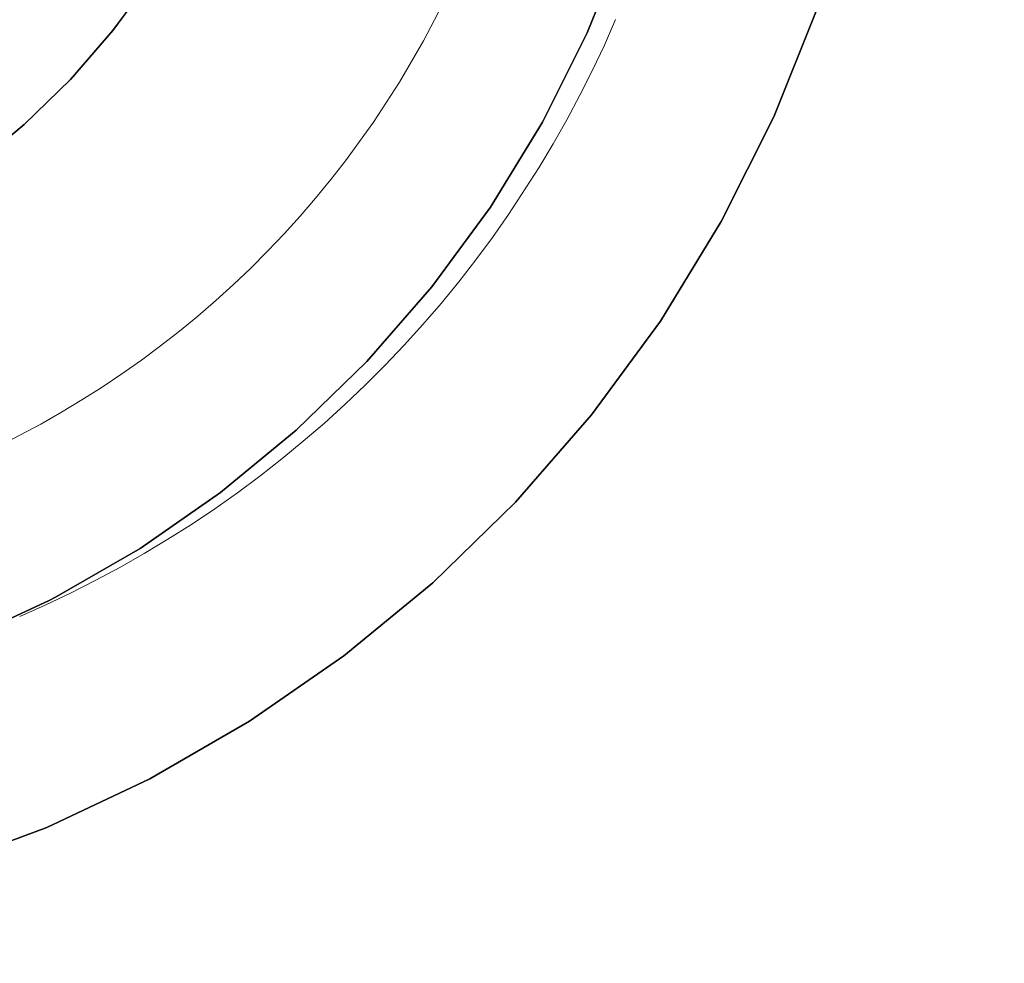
# Model space of a CAD drawing. Header units: inches. Extents: x -412 to -304, y -62 to 18.
# Tile 599 of 656: x -359.093 to -358.715, y -6.335 to -5.972. Entities that reach past the tile are written whole.
import ezdxf

# ---------------------------------------------------------------- set-up
doc = ezdxf.new("R2010")
doc.units = ezdxf.units.IN
doc.header["$LTSCALE"] = 32
doc.header["$MEASUREMENT"] = 0
for name, color, linetype, lineweight in [('Black', 7, 'Continuous', 18), ('DashLine', 7, 'Continuous', 13), ('Drawing', 7, 'Continuous', 18), ('Metal_MP', 7, 'Continuous', 5), ('None', 7, 'Continuous', 18), ('Plastic-MPWireManager', 7, 'Continuous', 25), ('SolidLine', 7, 'Continuous', 15), ('TIMotion-Frame', 7, 'Continuous', 18), ('Wood_1-H', 7, 'Continuous', 13)]:
    doc.layers.add(name, color=color, linetype=linetype, lineweight=lineweight)

# ---------------------------------------------------------------- blocks, each defined once
blk = doc.blocks.new('Group-20')
at = {"layer": 'Black'}
for points in [[(-34.54794, 16.53613, 28.9791), (34.54794, 16.53613, 28.9791), (34.54794, -16.53613, 28.9791), (-34.54794, -16.53613, 28.9791)], [(-34.54794, 16.53613, 27.70079), (34.54794, 16.53613, 27.70079), (34.54794, -16.53613, 27.70079), (-34.54794, -16.53613, 27.70079)]]:
    blk.add_3dface(points, dxfattribs=at)
at = {"layer": 'Wood_1-H'}
for points in [[(-35.96494, 17.95313, 28.99879), (35.96494, 17.95313, 28.99879), (35.96494, -17.95313, 28.99879), (-35.96494, -17.95313, 28.99879)], [(-35.96494, 17.95313, 28.9791), (35.96494, 17.95313, 28.9791), (35.96494, -17.95313, 28.9791), (-35.96494, -17.95313, 28.9791)]]:
    blk.add_3dface(points, dxfattribs=at)
blk = doc.blocks.new('MPHtAdjLegCoverPower (3D)')
at = {"layer": 'Metal_MP'}
for points, invisible_edges in [([(-0.86098, -2.02432, 23.83612), (-0.85686, -2.01611, 23.83612), (-0.81009, -2.06274, 23.83612), (-0.86098, -2.02432, 23.83612)], 14), ([(-0.86098, -2.02432, 2.26132), (-0.85686, -2.01611, 2.26132), (-0.81009, -2.06274, 2.26132), (-0.86098, -2.02432, 2.26132)], 14), ([(-0.85686, -2.01611, 23.83612), (-0.79131, -2.02419, 23.83612), (-0.81009, -2.06274, 23.83612), (-0.85686, -2.01611, 23.83612)], 15), ([(-0.85686, -2.01611, 2.26132), (-0.79131, -2.02419, 2.26132), (-0.81009, -2.06274, 2.26132), (-0.85686, -2.01611, 2.26132)], 15), ([(-0.8653, -2.03242, 23.83612), (-0.86098, -2.02432, 23.83612), (-0.81009, -2.06274, 23.83612), (-0.8653, -2.03242, 23.83612)], 14), ([(-0.8653, -2.03242, 2.26132), (-0.86098, -2.02432, 2.26132), (-0.81009, -2.06274, 2.26132), (-0.8653, -2.03242, 2.26132)], 14), ([(-0.79131, -2.02419, 23.83612), (-0.80022, -2.0437, 23.83612), (-0.81009, -2.06274, 23.83612), (-0.79131, -2.02419, 23.83612)], 15), ([(-0.79131, -2.02419, 2.26132), (-0.80022, -2.0437, 2.26132), (-0.81009, -2.06274, 2.26132), (-0.79131, -2.02419, 2.26132)], 15), ([(-0.79131, -2.02419, 23.83612), (-0.79565, -2.034, 23.83612), (-0.80022, -2.0437, 23.83612), (-0.79131, -2.02419, 23.83612)], 12), ([(-0.79131, -2.02419, 2.26132), (-0.79565, -2.034, 2.26132), (-0.80022, -2.0437, 2.26132), (-0.79131, -2.02419, 2.26132)], 12), ([(-0.86981, -2.04041, 23.83612), (-0.8653, -2.03242, 23.83612), (-0.81009, -2.06274, 23.83612), (-0.86981, -2.04041, 23.83612)], 14), ([(-0.86981, -2.04041, 2.26132), (-0.8653, -2.03242, 2.26132), (-0.81009, -2.06274, 2.26132), (-0.86981, -2.04041, 2.26132)], 14), ([(-0.87453, -2.04828, 23.83612), (-0.86981, -2.04041, 23.83612), (-0.81009, -2.06274, 23.83612), (-0.87453, -2.04828, 23.83612)], 14), ([(-0.87453, -2.04828, 2.26132), (-0.86981, -2.04041, 2.26132), (-0.81009, -2.06274, 2.26132), (-0.87453, -2.04828, 2.26132)], 14), ([(-0.80022, -2.0437, 23.83612), (-0.80504, -2.05328, 23.83612), (-0.81009, -2.06274, 23.83612), (-0.80022, -2.0437, 23.83612)], 12), ([(-0.80022, -2.0437, 2.26132), (-0.80504, -2.05328, 2.26132), (-0.81009, -2.06274, 2.26132), (-0.80022, -2.0437, 2.26132)], 12), ([(-0.88453, -2.06368, 23.83612), (-0.87453, -2.04828, 23.83612), (-0.83872, -2.10805, 23.83612), (-0.88453, -2.06368, 23.83612)], 14), ([(-0.88453, -2.06368, 2.26132), (-0.87453, -2.04828, 2.26132), (-0.83872, -2.10805, 2.26132), (-0.88453, -2.06368, 2.26132)], 14), ([(-0.87453, -2.04828, 23.83612), (-0.81009, -2.06274, 23.83612), (-0.83872, -2.10805, 23.83612), (-0.87453, -2.04828, 23.83612)], 15), ([(-0.87453, -2.04828, 2.26132), (-0.81009, -2.06274, 2.26132), (-0.83872, -2.10805, 2.26132), (-0.87453, -2.04828, 2.26132)], 15), ([(-0.88981, -2.07119, 23.83612), (-0.88453, -2.06368, 23.83612), (-0.83872, -2.10805, 23.83612), (-0.88981, -2.07119, 23.83612)], 14), ([(-0.88981, -2.07119, 2.26132), (-0.88453, -2.06368, 2.26132), (-0.83872, -2.10805, 2.26132), (-0.88981, -2.07119, 2.26132)], 14), ([(-0.81009, -2.06274, 23.83612), (-0.82087, -2.08128, 23.83612), (-0.83872, -2.10805, 23.83612), (-0.81009, -2.06274, 23.83612)], 15), ([(-0.81009, -2.06274, 2.26132), (-0.82087, -2.08128, 2.26132), (-0.83872, -2.10805, 2.26132), (-0.81009, -2.06274, 2.26132)], 15), ([(-0.81009, -2.06274, 23.83612), (-0.81537, -2.07208, 23.83612), (-0.82087, -2.08128, 23.83612), (-0.81009, -2.06274, 23.83612)], 12), ([(-0.81009, -2.06274, 2.26132), (-0.81537, -2.07208, 2.26132), (-0.82087, -2.08128, 2.26132), (-0.81009, -2.06274, 2.26132)], 12), ([(-0.89527, -2.07857, 23.83612), (-0.88981, -2.07119, 23.83612), (-0.83872, -2.10805, 23.83612), (-0.89527, -2.07857, 23.83612)], 14), ([(-0.89527, -2.07857, 2.26132), (-0.88981, -2.07119, 2.26132), (-0.83872, -2.10805, 2.26132), (-0.89527, -2.07857, 2.26132)], 14), ([(-0.90091, -2.08581, 23.83612), (-0.89527, -2.07857, 23.83612), (-0.83872, -2.10805, 23.83612), (-0.90091, -2.08581, 23.83612)], 14), ([(-0.90091, -2.08581, 2.26132), (-0.89527, -2.07857, 2.26132), (-0.83872, -2.10805, 2.26132), (-0.90091, -2.08581, 2.26132)], 14), ([(-0.82087, -2.08128, 23.83612), (-0.83255, -2.09927, 23.83612), (-0.83872, -2.10805, 23.83612), (-0.82087, -2.08128, 23.83612)], 12), ([(-0.82087, -2.08128, 2.26132), (-0.83255, -2.09927, 2.26132), (-0.83872, -2.10805, 2.26132), (-0.82087, -2.08128, 2.26132)], 12), ([(-0.90673, -2.09291, 23.83612), (-0.90091, -2.08581, 23.83612), (-0.87269, -2.14951, 23.83612), (-0.90673, -2.09291, 23.83612)], 14), ([(-0.90673, -2.09291, 2.26132), (-0.90091, -2.08581, 2.26132), (-0.87269, -2.14951, 2.26132), (-0.90673, -2.09291, 2.26132)], 14), ([(-0.90091, -2.08581, 23.83612), (-0.83872, -2.10805, 23.83612), (-0.87269, -2.14951, 23.83612), (-0.90091, -2.08581, 23.83612)], 15), ([(-0.90091, -2.08581, 2.26132), (-0.83872, -2.10805, 2.26132), (-0.87269, -2.14951, 2.26132), (-0.90091, -2.08581, 2.26132)], 15), ([(-0.91272, -2.09986, 23.83612), (-0.90673, -2.09291, 23.83612), (-0.87269, -2.14951, 23.83612), (-0.91272, -2.09986, 23.83612)], 14), ([(-0.91272, -2.09986, 2.26132), (-0.90673, -2.09291, 2.26132), (-0.87269, -2.14951, 2.26132), (-0.91272, -2.09986, 2.26132)], 14), ([(-0.91888, -2.10667, 23.83612), (-0.91272, -2.09986, 23.83612), (-0.87269, -2.14951, 23.83612), (-0.91888, -2.10667, 23.83612)], 14), ([(-0.91888, -2.10667, 2.26132), (-0.91272, -2.09986, 2.26132), (-0.87269, -2.14951, 2.26132), (-0.91888, -2.10667, 2.26132)], 14), ([(-0.9252, -2.11332, 23.83612), (-0.91888, -2.10667, 23.83612), (-0.87269, -2.14951, 23.83612), (-0.9252, -2.11332, 23.83612)], 14), ([(-0.9252, -2.11332, 2.26132), (-0.91888, -2.10667, 2.26132), (-0.87269, -2.14951, 2.26132), (-0.9252, -2.11332, 2.26132)], 14), ([(-0.83872, -2.10805, 23.83612), (-0.85849, -2.13343, 23.83612), (-0.87269, -2.14951, 23.83612), (-0.83872, -2.10805, 23.83612)], 15), ([(-0.83872, -2.10805, 2.26132), (-0.85849, -2.13343, 2.26132), (-0.87269, -2.14951, 2.26132), (-0.83872, -2.10805, 2.26132)], 15), ([(-0.83872, -2.10805, 23.83612), (-0.8517, -2.12513, 23.83612), (-0.85849, -2.13343, 23.83612), (-0.83872, -2.10805, 23.83612)], 13), ([(-0.83872, -2.10805, 2.26132), (-0.8517, -2.12513, 2.26132), (-0.85849, -2.13343, 2.26132), (-0.83872, -2.10805, 2.26132)], 13), ([(-0.83872, -2.10805, 23.83612), (-0.8451, -2.11667, 23.83612), (-0.8517, -2.12513, 23.83612), (-0.83872, -2.10805, 23.83612)], 12), ([(-0.83872, -2.10805, 2.26132), (-0.8451, -2.11667, 2.26132), (-0.8517, -2.12513, 2.26132), (-0.83872, -2.10805, 2.26132)], 12), ([(-0.93169, -2.11982, 23.83612), (-0.9252, -2.11332, 23.83612), (-0.87269, -2.14951, 23.83612), (-0.93169, -2.11982, 23.83612)], 14), ([(-0.93169, -2.11982, 2.26132), (-0.9252, -2.11332, 2.26132), (-0.87269, -2.14951, 2.26132), (-0.93169, -2.11982, 2.26132)], 14), ([(-0.93833, -2.12616, 23.83612), (-0.93169, -2.11982, 23.83612), (-0.91148, -2.18649, 23.83612), (-0.93833, -2.12616, 23.83612)], 14), ([(-0.93833, -2.12616, 2.26132), (-0.93169, -2.11982, 2.26132), (-0.91148, -2.18649, 2.26132), (-0.93833, -2.12616, 2.26132)], 14), ([(-0.93169, -2.11982, 23.83612), (-0.87269, -2.14951, 23.83612), (-0.91148, -2.18649, 23.83612), (-0.93169, -2.11982, 23.83612)], 15), ([(-0.93169, -2.11982, 2.26132), (-0.87269, -2.14951, 2.26132), (-0.91148, -2.18649, 2.26132), (-0.93169, -2.11982, 2.26132)], 15), ([(-0.94513, -2.13233, 23.83612), (-0.93833, -2.12616, 23.83612), (-0.91148, -2.18649, 23.83612), (-0.94513, -2.13233, 23.83612)], 14), ([(-0.94513, -2.13233, 2.26132), (-0.93833, -2.12616, 2.26132), (-0.91148, -2.18649, 2.26132), (-0.94513, -2.13233, 2.26132)], 14), ([(-0.95207, -2.13833, 23.83612), (-0.94513, -2.13233, 23.83612), (-0.91148, -2.18649, 23.83612), (-0.95207, -2.13833, 23.83612)], 14), ([(-0.95207, -2.13833, 2.26132), (-0.94513, -2.13233, 2.26132), (-0.91148, -2.18649, 2.26132), (-0.95207, -2.13833, 2.26132)], 14), ([(-0.85849, -2.13343, 23.83612), (-0.86549, -2.14155, 23.83612), (-0.87269, -2.14951, 23.83612), (-0.85849, -2.13343, 23.83612)], 12), ([(-0.85849, -2.13343, 2.26132), (-0.86549, -2.14155, 2.26132), (-0.87269, -2.14951, 2.26132), (-0.85849, -2.13343, 2.26132)], 12), ([(-0.95916, -2.14416, 23.83612), (-0.95207, -2.13833, 23.83612), (-0.91148, -2.18649, 23.83612), (-0.95916, -2.14416, 23.83612)], 14), ([(-0.95916, -2.14416, 2.26132), (-0.95207, -2.13833, 2.26132), (-0.91148, -2.18649, 2.26132), (-0.95916, -2.14416, 2.26132)], 14), ([(-0.96639, -2.14981, 23.83612), (-0.95916, -2.14416, 23.83612), (-0.91148, -2.18649, 23.83612), (-0.96639, -2.14981, 23.83612)], 14), ([(-0.96639, -2.14981, 2.26132), (-0.95916, -2.14416, 2.26132), (-0.91148, -2.18649, 2.26132), (-0.96639, -2.14981, 2.26132)], 14), ([(-0.97376, -2.15528, 23.83612), (-0.96639, -2.14981, 23.83612), (-0.9545, -2.21846, 23.83612), (-0.97376, -2.15528, 23.83612)], 14), ([(-0.97376, -2.15528, 2.26132), (-0.96639, -2.14981, 2.26132), (-0.9545, -2.21846, 2.26132), (-0.97376, -2.15528, 2.26132)], 14), ([(-0.96639, -2.14981, 23.83612), (-0.91148, -2.18649, 23.83612), (-0.9545, -2.21846, 23.83612), (-0.96639, -2.14981, 23.83612)], 15), ([(-0.96639, -2.14981, 2.26132), (-0.91148, -2.18649, 2.26132), (-0.9545, -2.21846, 2.26132), (-0.96639, -2.14981, 2.26132)], 15), ([(-0.87269, -2.14951, 23.83612), (-0.89542, -2.17227, 23.83612), (-0.91148, -2.18649, 23.83612), (-0.87269, -2.14951, 23.83612)], 15), ([(-0.87269, -2.14951, 2.26132), (-0.89542, -2.17227, 2.26132), (-0.91148, -2.18649, 2.26132), (-0.87269, -2.14951, 2.26132)], 15), ([(-0.87269, -2.14951, 23.83612), (-0.88766, -2.16487, 23.83612), (-0.89542, -2.17227, 23.83612), (-0.87269, -2.14951, 23.83612)], 13), ([(-0.87269, -2.14951, 2.26132), (-0.88766, -2.16487, 2.26132), (-0.89542, -2.17227, 2.26132), (-0.87269, -2.14951, 2.26132)], 13), ([(-0.87269, -2.14951, 23.83612), (-0.88008, -2.15728, 23.83612), (-0.88766, -2.16487, 23.83612), (-0.87269, -2.14951, 23.83612)], 12), ([(-0.87269, -2.14951, 2.26132), (-0.88008, -2.15728, 2.26132), (-0.88766, -2.16487, 2.26132), (-0.87269, -2.14951, 2.26132)], 12), ([(-0.98126, -2.16058, 23.83612), (-0.97376, -2.15528, 23.83612), (-0.9545, -2.21846, 23.83612), (-0.98126, -2.16058, 23.83612)], 14), ([(-0.98126, -2.16058, 2.26132), (-0.97376, -2.15528, 2.26132), (-0.9545, -2.21846, 2.26132), (-0.98126, -2.16058, 2.26132)], 14), ([(-0.98889, -2.16568, 23.83612), (-0.98126, -2.16058, 23.83612), (-0.9545, -2.21846, 23.83612), (-0.98889, -2.16568, 23.83612)], 14), ([(-0.98889, -2.16568, 2.26132), (-0.98126, -2.16058, 2.26132), (-0.9545, -2.21846, 2.26132), (-0.98889, -2.16568, 2.26132)], 14), ([(-0.99664, -2.1706, 23.83612), (-0.98889, -2.16568, 23.83612), (-0.9545, -2.21846, 23.83612), (-0.99664, -2.1706, 23.83612)], 14), ([(-0.99664, -2.1706, 2.26132), (-0.98889, -2.16568, 2.26132), (-0.9545, -2.21846, 2.26132), (-0.99664, -2.1706, 2.26132)], 14), ([(-1.00451, -2.17532, 23.83612), (-0.99664, -2.1706, 23.83612), (-0.98208, -2.23502, 23.83612), (-1.00451, -2.17532, 23.83612)], 14), ([(-1.00451, -2.17532, 2.26132), (-0.99664, -2.1706, 2.26132), (-0.98208, -2.23502, 2.26132), (-1.00451, -2.17532, 2.26132)], 14), ([(-0.99664, -2.1706, 23.83612), (-0.9545, -2.21846, 23.83612), (-0.98208, -2.23502, 23.83612), (-0.99664, -2.1706, 23.83612)], 15), ([(-0.99664, -2.1706, 2.26132), (-0.9545, -2.21846, 2.26132), (-0.98208, -2.23502, 2.26132), (-0.99664, -2.1706, 2.26132)], 15), ([(-0.89542, -2.17227, 23.83612), (-0.90336, -2.17948, 23.83612), (-0.91148, -2.18649, 23.83612), (-0.89542, -2.17227, 23.83612)], 12), ([(-0.89542, -2.17227, 2.26132), (-0.90336, -2.17948, 2.26132), (-0.91148, -2.18649, 2.26132), (-0.89542, -2.17227, 2.26132)], 12), ([(-1.0125, -2.17986, 23.83612), (-1.00451, -2.17532, 23.83612), (-0.98208, -2.23502, 23.83612), (-1.0125, -2.17986, 23.83612)], 14), ([(-1.0125, -2.17986, 2.26132), (-1.00451, -2.17532, 2.26132), (-0.98208, -2.23502, 2.26132), (-1.0125, -2.17986, 2.26132)], 14), ([(-1.02059, -2.18419, 23.83612), (-1.0125, -2.17986, 23.83612), (-0.98208, -2.23502, 23.83612), (-1.02059, -2.18419, 23.83612)], 14), ([(-1.02059, -2.18419, 2.26132), (-1.0125, -2.17986, 2.26132), (-0.98208, -2.23502, 2.26132), (-1.02059, -2.18419, 2.26132)], 14), ([(-1.02878, -2.18832, 23.83612), (-1.02059, -2.18419, 23.83612), (-0.98208, -2.23502, 23.83612), (-1.02878, -2.18832, 23.83612)], 14), ([(-1.02878, -2.18832, 2.26132), (-1.02059, -2.18419, 2.26132), (-0.98208, -2.23502, 2.26132), (-1.02878, -2.18832, 2.26132)], 14), ([(-1.02878, -2.18832, 23.83612), (-0.98208, -2.23502, 23.83612), (-1.0206, -2.25386, 23.83612), (-1.02878, -2.18832, 23.83612)], 15), ([(-1.02878, -2.18832, 2.26132), (-0.98208, -2.23502, 2.26132), (-1.0206, -2.25386, 2.26132), (-1.02878, -2.18832, 2.26132)], 15), ([(-0.91148, -2.18649, 23.83612), (-0.93682, -2.20631, 23.83612), (-0.9545, -2.21846, 23.83612), (-0.91148, -2.18649, 23.83612)], 15), ([(-0.91148, -2.18649, 2.26132), (-0.93682, -2.20631, 2.26132), (-0.9545, -2.21846, 2.26132), (-0.91148, -2.18649, 2.26132)], 15), ([(-0.91148, -2.18649, 23.83612), (-0.92821, -2.19991, 23.83612), (-0.93682, -2.20631, 23.83612), (-0.91148, -2.18649, 23.83612)], 13), ([(-0.91148, -2.18649, 2.26132), (-0.92821, -2.19991, 2.26132), (-0.93682, -2.20631, 2.26132), (-0.91148, -2.18649, 2.26132)], 13), ([(-0.91148, -2.18649, 23.83612), (-0.91976, -2.1933, 23.83612), (-0.92821, -2.19991, 23.83612), (-0.91148, -2.18649, 23.83612)], 12), ([(-0.91148, -2.18649, 2.26132), (-0.91976, -2.1933, 2.26132), (-0.92821, -2.19991, 2.26132), (-0.91148, -2.18649, 2.26132)], 12), ([(-0.93682, -2.20631, 23.83612), (-0.94558, -2.21249, 23.83612), (-0.9545, -2.21846, 23.83612), (-0.93682, -2.20631, 23.83612)], 12), ([(-0.93682, -2.20631, 2.26132), (-0.94558, -2.21249, 2.26132), (-0.9545, -2.21846, 2.26132), (-0.93682, -2.20631, 2.26132)], 12), ([(-0.9545, -2.21846, 23.83612), (-0.96355, -2.2242, 23.83612), (-0.98208, -2.23502, 23.83612), (-0.9545, -2.21846, 23.83612)], 14), ([(-0.9545, -2.21846, 2.26132), (-0.96355, -2.2242, 2.26132), (-0.98208, -2.23502, 2.26132), (-0.9545, -2.21846, 2.26132)], 14), ([(-0.96355, -2.2242, 23.83612), (-0.97275, -2.22972, 23.83612), (-0.98208, -2.23502, 23.83612), (-0.96355, -2.2242, 23.83612)], 12), ([(-0.96355, -2.2242, 2.26132), (-0.97275, -2.22972, 2.26132), (-0.98208, -2.23502, 2.26132), (-0.96355, -2.2242, 2.26132)], 12), ([(-0.98208, -2.23502, 23.83612), (-1.00111, -2.24491, 23.83612), (-1.0206, -2.25386, 23.83612), (-0.98208, -2.23502, 23.83612)], 15), ([(-0.98208, -2.23502, 2.26132), (-1.00111, -2.24491, 2.26132), (-1.0206, -2.25386, 2.26132), (-0.98208, -2.23502, 2.26132)], 15), ([(-0.98208, -2.23502, 23.83612), (-0.99153, -2.24008, 23.83612), (-1.00111, -2.24491, 23.83612), (-0.98208, -2.23502, 23.83612)], 12), ([(-0.98208, -2.23502, 2.26132), (-0.99153, -2.24008, 2.26132), (-1.00111, -2.24491, 2.26132), (-0.98208, -2.23502, 2.26132)], 12), ([(-1.00111, -2.24491, 23.83612), (-1.0108, -2.2495, 23.83612), (-1.0206, -2.25386, 23.83612), (-1.00111, -2.24491, 23.83612)], 12), ([(-1.00111, -2.24491, 2.26132), (-1.0108, -2.2495, 2.26132), (-1.0206, -2.25386, 2.26132), (-1.00111, -2.24491, 2.26132)], 12)]:
    blk.add_3dface(points, dxfattribs=dict(at, invisible_edges=invisible_edges))
for points in [[(-0.85686, -2.01611, 2.26132), (-0.85686, -2.01611, 23.83612), (-0.86098, -2.02432, 23.83612), (-0.86098, -2.02432, 2.26132)], [(-0.86098, -2.02432, 2.26132), (-0.86098, -2.02432, 23.83612), (-0.8653, -2.03242, 23.83612), (-0.8653, -2.03242, 2.26132)], [(-0.79565, -2.034, 2.26132), (-0.79565, -2.034, 23.83612), (-0.79131, -2.02419, 23.83612), (-0.79131, -2.02419, 2.26132)], [(-0.8653, -2.03242, 2.26132), (-0.8653, -2.03242, 23.83612), (-0.86981, -2.04041, 23.83612), (-0.86981, -2.04041, 2.26132)], [(-0.80022, -2.0437, 2.26132), (-0.80022, -2.0437, 23.83612), (-0.79565, -2.034, 23.83612), (-0.79565, -2.034, 2.26132)], [(-0.86981, -2.04041, 2.26132), (-0.86981, -2.04041, 23.83612), (-0.87453, -2.04828, 23.83612), (-0.87453, -2.04828, 2.26132)], [(-0.80504, -2.05328, 2.26132), (-0.80504, -2.05328, 23.83612), (-0.80022, -2.0437, 23.83612), (-0.80022, -2.0437, 2.26132)], [(-0.87453, -2.04828, 2.26132), (-0.87453, -2.04828, 23.83612), (-0.88453, -2.06368, 23.83612), (-0.88453, -2.06368, 2.26132)], [(-0.81009, -2.06274, 2.26132), (-0.81009, -2.06274, 23.83612), (-0.80504, -2.05328, 23.83612), (-0.80504, -2.05328, 2.26132)], [(-0.88453, -2.06368, 2.26132), (-0.88453, -2.06368, 23.83612), (-0.88981, -2.07119, 23.83612), (-0.88981, -2.07119, 2.26132)], [(-0.81537, -2.07208, 2.26132), (-0.81537, -2.07208, 23.83612), (-0.81009, -2.06274, 23.83612), (-0.81009, -2.06274, 2.26132)], [(-0.88981, -2.07119, 2.26132), (-0.88981, -2.07119, 23.83612), (-0.89527, -2.07857, 23.83612), (-0.89527, -2.07857, 2.26132)], [(-0.82087, -2.08128, 2.26132), (-0.82087, -2.08128, 23.83612), (-0.81537, -2.07208, 23.83612), (-0.81537, -2.07208, 2.26132)], [(-0.89527, -2.07857, 2.26132), (-0.89527, -2.07857, 23.83612), (-0.90091, -2.08581, 23.83612), (-0.90091, -2.08581, 2.26132)], [(-0.83255, -2.09927, 2.26132), (-0.83255, -2.09927, 23.83612), (-0.82087, -2.08128, 23.83612), (-0.82087, -2.08128, 2.26132)], [(-0.90091, -2.08581, 2.26132), (-0.90091, -2.08581, 23.83612), (-0.90673, -2.09291, 23.83612), (-0.90673, -2.09291, 2.26132)], [(-0.90673, -2.09291, 2.26132), (-0.90673, -2.09291, 23.83612), (-0.91272, -2.09986, 23.83612), (-0.91272, -2.09986, 2.26132)], [(-0.91272, -2.09986, 2.26132), (-0.91272, -2.09986, 23.83612), (-0.91888, -2.10667, 23.83612), (-0.91888, -2.10667, 2.26132)], [(-0.83872, -2.10805, 2.26132), (-0.83872, -2.10805, 23.83612), (-0.83255, -2.09927, 23.83612), (-0.83255, -2.09927, 2.26132)], [(-0.91888, -2.10667, 2.26132), (-0.91888, -2.10667, 23.83612), (-0.9252, -2.11332, 23.83612), (-0.9252, -2.11332, 2.26132)], [(-0.8451, -2.11667, 2.26132), (-0.8451, -2.11667, 23.83612), (-0.83872, -2.10805, 23.83612), (-0.83872, -2.10805, 2.26132)], [(-0.9252, -2.11332, 2.26132), (-0.9252, -2.11332, 23.83612), (-0.93169, -2.11982, 23.83612), (-0.93169, -2.11982, 2.26132)], [(-0.8517, -2.12513, 2.26132), (-0.8517, -2.12513, 23.83612), (-0.8451, -2.11667, 23.83612), (-0.8451, -2.11667, 2.26132)], [(-0.93169, -2.11982, 2.26132), (-0.93169, -2.11982, 23.83612), (-0.93833, -2.12616, 23.83612), (-0.93833, -2.12616, 2.26132)], [(-0.85849, -2.13343, 2.26132), (-0.85849, -2.13343, 23.83612), (-0.8517, -2.12513, 23.83612), (-0.8517, -2.12513, 2.26132)], [(-0.93833, -2.12616, 2.26132), (-0.93833, -2.12616, 23.83612), (-0.94513, -2.13233, 23.83612), (-0.94513, -2.13233, 2.26132)], [(-0.94513, -2.13233, 2.26132), (-0.94513, -2.13233, 23.83612), (-0.95207, -2.13833, 23.83612), (-0.95207, -2.13833, 2.26132)], [(-0.86549, -2.14155, 2.26132), (-0.86549, -2.14155, 23.83612), (-0.85849, -2.13343, 23.83612), (-0.85849, -2.13343, 2.26132)], [(-0.95207, -2.13833, 2.26132), (-0.95207, -2.13833, 23.83612), (-0.95916, -2.14416, 23.83612), (-0.95916, -2.14416, 2.26132)], [(-0.87269, -2.14951, 2.26132), (-0.87269, -2.14951, 23.83612), (-0.86549, -2.14155, 23.83612), (-0.86549, -2.14155, 2.26132)], [(-0.95916, -2.14416, 2.26132), (-0.95916, -2.14416, 23.83612), (-0.96639, -2.14981, 23.83612), (-0.96639, -2.14981, 2.26132)], [(-0.96639, -2.14981, 2.26132), (-0.96639, -2.14981, 23.83612), (-0.97376, -2.15528, 23.83612), (-0.97376, -2.15528, 2.26132)], [(-0.88008, -2.15728, 2.26132), (-0.88008, -2.15728, 23.83612), (-0.87269, -2.14951, 23.83612), (-0.87269, -2.14951, 2.26132)], [(-0.97376, -2.15528, 2.26132), (-0.97376, -2.15528, 23.83612), (-0.98126, -2.16058, 23.83612), (-0.98126, -2.16058, 2.26132)], [(-0.88766, -2.16487, 2.26132), (-0.88766, -2.16487, 23.83612), (-0.88008, -2.15728, 23.83612), (-0.88008, -2.15728, 2.26132)], [(-0.98126, -2.16058, 2.26132), (-0.98126, -2.16058, 23.83612), (-0.98889, -2.16568, 23.83612), (-0.98889, -2.16568, 2.26132)], [(-0.98889, -2.16568, 2.26132), (-0.98889, -2.16568, 23.83612), (-0.99664, -2.1706, 23.83612), (-0.99664, -2.1706, 2.26132)], [(-0.89542, -2.17227, 2.26132), (-0.89542, -2.17227, 23.83612), (-0.88766, -2.16487, 23.83612), (-0.88766, -2.16487, 2.26132)], [(-0.99664, -2.1706, 2.26132), (-0.99664, -2.1706, 23.83612), (-1.00451, -2.17532, 23.83612), (-1.00451, -2.17532, 2.26132)], [(-0.90336, -2.17948, 2.26132), (-0.90336, -2.17948, 23.83612), (-0.89542, -2.17227, 23.83612), (-0.89542, -2.17227, 2.26132)], [(-1.00451, -2.17532, 2.26132), (-1.00451, -2.17532, 23.83612), (-1.0125, -2.17986, 23.83612), (-1.0125, -2.17986, 2.26132)], [(-1.0125, -2.17986, 2.26132), (-1.0125, -2.17986, 23.83612), (-1.02059, -2.18419, 23.83612), (-1.02059, -2.18419, 2.26132)], [(-0.91148, -2.18649, 2.26132), (-0.91148, -2.18649, 23.83612), (-0.90336, -2.17948, 23.83612), (-0.90336, -2.17948, 2.26132)], [(-1.02059, -2.18419, 2.26132), (-1.02059, -2.18419, 23.83612), (-1.02878, -2.18832, 23.83612), (-1.02878, -2.18832, 2.26132)], [(-0.91976, -2.1933, 2.26132), (-0.91976, -2.1933, 23.83612), (-0.91148, -2.18649, 23.83612), (-0.91148, -2.18649, 2.26132)], [(-0.92821, -2.19991, 2.26132), (-0.92821, -2.19991, 23.83612), (-0.91976, -2.1933, 23.83612), (-0.91976, -2.1933, 2.26132)], [(-0.93682, -2.20631, 2.26132), (-0.93682, -2.20631, 23.83612), (-0.92821, -2.19991, 23.83612), (-0.92821, -2.19991, 2.26132)], [(-0.94558, -2.21249, 2.26132), (-0.94558, -2.21249, 23.83612), (-0.93682, -2.20631, 23.83612), (-0.93682, -2.20631, 2.26132)], [(-0.9545, -2.21846, 2.26132), (-0.9545, -2.21846, 23.83612), (-0.94558, -2.21249, 23.83612), (-0.94558, -2.21249, 2.26132)], [(-0.96355, -2.2242, 2.26132), (-0.96355, -2.2242, 23.83612), (-0.9545, -2.21846, 23.83612), (-0.9545, -2.21846, 2.26132)], [(-0.97275, -2.22972, 2.26132), (-0.97275, -2.22972, 23.83612), (-0.96355, -2.2242, 23.83612), (-0.96355, -2.2242, 2.26132)], [(-0.98208, -2.23502, 2.26132), (-0.98208, -2.23502, 23.83612), (-0.97275, -2.22972, 23.83612), (-0.97275, -2.22972, 2.26132)], [(-0.99153, -2.24008, 2.26132), (-0.99153, -2.24008, 23.83612), (-0.98208, -2.23502, 23.83612), (-0.98208, -2.23502, 2.26132)], [(-1.00111, -2.24491, 2.26132), (-1.00111, -2.24491, 23.83612), (-0.99153, -2.24008, 23.83612), (-0.99153, -2.24008, 2.26132)], [(-1.0108, -2.2495, 2.26132), (-1.0108, -2.2495, 23.83612), (-1.00111, -2.24491, 23.83612), (-1.00111, -2.24491, 2.26132)], [(-1.0206, -2.25386, 2.26132), (-1.0206, -2.25386, 23.83612), (-1.0108, -2.2495, 23.83612), (-1.0108, -2.2495, 2.26132)]]:
    blk.add_3dface(points, dxfattribs=at)
at = {"layer": 'Plastic-MPWireManager'}
for points, invisible_edges in [([(-0.93665, -1.94164, 23.9188), (-0.94569, -1.96425, 23.9188), (-0.73047, -2.0616, 23.9188), (-0.71393, -2.02035, 23.9188)], 10), ([(-0.78817, -1.99411, 23.84006), (-0.80227, -2.02929, 23.84006), (-0.94569, -1.96425, 23.84006), (-0.93665, -1.94164, 23.84006)], 10), ([(-0.94569, -1.96425, 23.9188), (-0.95694, -1.98678, 23.9188), (-0.75067, -2.10189, 23.9188), (-0.73047, -2.0616, 23.9188)], 10), ([(-0.80227, -2.02929, 23.84006), (-0.8195, -2.06365, 23.84006), (-0.95694, -1.98678, 23.84006), (-0.94569, -1.96425, 23.84006)], 10), ([(-0.7741, -2.14021, 23.9188), (-0.75067, -2.10189, 23.9188), (-0.95694, -1.98678, 23.9188), (-0.97001, -2.00821, 23.9188)], 10), ([(-0.97001, -2.00821, 23.84006), (-0.95694, -1.98678, 23.84006), (-0.8195, -2.06365, 23.84006), (-0.83949, -2.09634, 23.84006)], 10), ([(-0.80227, -2.02929, 23.44636), (-0.80227, -2.02929, 23.84006), (-0.78817, -1.99411, 23.84006), (-0.78817, -1.99411, 23.44636)], 1), ([(-0.71393, -2.02035, 23.44636), (-0.73047, -2.0616, 23.44636), (-0.80227, -2.02929, 23.44636), (-0.78817, -1.99411, 23.44636)], 10), ([(-0.80056, -2.1763, 23.9188), (-0.7741, -2.14021, 23.9188), (-0.97001, -2.00821, 23.9188), (-0.98476, -2.02841, 23.9188)], 10), ([(-0.98476, -2.02841, 23.84006), (-0.97001, -2.00821, 23.84006), (-0.83949, -2.09634, 23.84006), (-0.86205, -2.12712, 23.84006)], 10), ([(-0.98476, -2.02841, 23.84006), (-0.98476, -2.02841, 23.9188), (-0.97001, -2.00821, 23.9188), (-0.97001, -2.00821, 23.84006)], 5), ([(-0.71393, -2.02035, 23.44636), (-0.71393, -2.02035, 23.9188), (-0.73047, -2.0616, 23.9188), (-0.73047, -2.0616, 23.44636)], 4), ([(-0.82984, -2.20994, 23.9188), (-0.80056, -2.1763, 23.9188), (-0.98476, -2.02841, 23.9188), (-1.00109, -2.04724, 23.9188)], 10), ([(-1.00109, -2.04724, 23.84006), (-0.98476, -2.02841, 23.84006), (-0.86205, -2.12712, 23.84006), (-0.88702, -2.15582, 23.84006)], 10), ([(-1.00109, -2.04724, 23.84006), (-1.00109, -2.04724, 23.9188), (-0.98476, -2.02841, 23.9188), (-0.98476, -2.02841, 23.84006)], 5), ([(-0.8195, -2.06365, 23.44636), (-0.8195, -2.06365, 23.84006), (-0.80227, -2.02929, 23.84006), (-0.80227, -2.02929, 23.44636)], 5), ([(-0.73047, -2.0616, 23.44636), (-0.75067, -2.10189, 23.44636), (-0.8195, -2.06365, 23.44636), (-0.80227, -2.02929, 23.44636)], 10), ([(-0.86169, -2.24093, 23.9188), (-0.82984, -2.20994, 23.9188), (-1.00109, -2.04724, 23.9188), (-1.01886, -2.06458, 23.9188)], 10), ([(-1.01886, -2.06458, 23.84006), (-1.00109, -2.04724, 23.84006), (-0.88702, -2.15582, 23.84006), (-0.91419, -2.18224, 23.84006)], 10), ([(-1.01886, -2.06458, 23.84006), (-1.01886, -2.06458, 23.9188), (-1.00109, -2.04724, 23.9188), (-1.00109, -2.04724, 23.84006)], 5), ([(-0.83949, -2.09634, 23.44636), (-0.83949, -2.09634, 23.84006), (-0.8195, -2.06365, 23.84006), (-0.8195, -2.06365, 23.44636)], 5), ([(-0.83949, -2.09634, 23.44636), (-0.8195, -2.06365, 23.44636), (-0.75067, -2.10189, 23.44636), (-0.7741, -2.14021, 23.44636)], 10), ([(-0.73047, -2.0616, 23.44636), (-0.73047, -2.0616, 23.9188), (-0.75067, -2.10189, 23.9188), (-0.75067, -2.10189, 23.44636)], 5), ([(-0.89588, -2.26907, 23.9188), (-0.86169, -2.24093, 23.9188), (-1.01886, -2.06458, 23.9188), (-1.03794, -2.08034, 23.9188)], 10), ([(-1.03794, -2.08034, 23.84006), (-1.01886, -2.06458, 23.84006), (-0.91419, -2.18224, 23.84006), (-0.94335, -2.20625, 23.84006)], 10), ([(-1.03794, -2.08034, 23.84006), (-1.03794, -2.08034, 23.9188), (-1.01886, -2.06458, 23.9188), (-1.01886, -2.06458, 23.84006)], 5), ([(-0.93215, -2.29421, 23.9188), (-0.89588, -2.26907, 23.9188), (-1.03794, -2.08034, 23.9188), (-1.05819, -2.09442, 23.9188)], 10), ([(-1.05819, -2.09442, 23.84006), (-1.03794, -2.08034, 23.84006), (-0.94335, -2.20625, 23.84006), (-0.97429, -2.22769, 23.84006)], 10), ([(-0.97047, -2.31633, 23.9188), (-0.93215, -2.29421, 23.9188), (-1.05819, -2.09442, 23.9188), (-1.07946, -2.10675, 23.9188)], 10), ([(-1.07946, -2.10675, 23.84006), (-1.05819, -2.09442, 23.84006), (-0.97429, -2.22769, 23.84006), (-1.00678, -2.24646, 23.84006)], 10), ([(-0.86205, -2.12712, 23.44636), (-0.86205, -2.12712, 23.84006), (-0.83949, -2.09634, 23.84006), (-0.83949, -2.09634, 23.44636)], 5), ([(-0.86205, -2.12712, 23.44636), (-0.83949, -2.09634, 23.44636), (-0.7741, -2.14021, 23.44636), (-0.80056, -2.1763, 23.44636)], 10), ([(-0.75067, -2.10189, 23.44636), (-0.75067, -2.10189, 23.9188), (-0.7741, -2.14021, 23.9188), (-0.7741, -2.14021, 23.44636)], 5), ([(-1.07946, -2.10675, 23.9188), (-1.10159, -2.11726, 23.9188), (-1.0101, -2.33505, 23.9188), (-0.97047, -2.31633, 23.9188)], 10), ([(-1.00927, -2.24776, 23.84006), (-1.0433, -2.26359, 23.84006), (-1.10159, -2.11726, 23.84006), (-1.07946, -2.10675, 23.84006)], 10), ([(-1.07946, -2.10675, 23.84006), (-1.00678, -2.24646, 23.84006), (-1.00927, -2.24776, 23.84006)], 9), ([(-1.10159, -2.11726, 23.9188), (-1.12468, -2.12598, 23.9188), (-1.05099, -2.35042, 23.9188), (-1.0101, -2.33505, 23.9188)], 10), ([(-0.88702, -2.15582, 23.44636), (-0.88702, -2.15582, 23.84006), (-0.86205, -2.12712, 23.84006), (-0.86205, -2.12712, 23.44636)], 5), ([(-0.88702, -2.15582, 23.44636), (-0.86205, -2.12712, 23.44636), (-0.80056, -2.1763, 23.44636), (-0.82984, -2.20994, 23.44636)], 10), ([(-0.7741, -2.14021, 23.44636), (-0.7741, -2.14021, 23.9188), (-0.80056, -2.1763, 23.9188), (-0.80056, -2.1763, 23.44636)], 5), ([(-0.91419, -2.18224, 23.44636), (-0.91419, -2.18224, 23.84006), (-0.88702, -2.15582, 23.84006), (-0.88702, -2.15582, 23.44636)], 5), ([(-0.91419, -2.18224, 23.44636), (-0.88702, -2.15582, 23.44636), (-0.82984, -2.20994, 23.44636), (-0.86169, -2.24093, 23.44636)], 10), ([(-0.80056, -2.1763, 23.44636), (-0.80056, -2.1763, 23.9188), (-0.82984, -2.20994, 23.9188), (-0.82984, -2.20994, 23.44636)], 5), ([(-0.94335, -2.20625, 23.44636), (-0.94335, -2.20625, 23.84006), (-0.91419, -2.18224, 23.84006), (-0.91419, -2.18224, 23.44636)], 5), ([(-0.94335, -2.20625, 23.44636), (-0.91419, -2.18224, 23.44636), (-0.86169, -2.24093, 23.44636), (-0.89588, -2.26907, 23.44636)], 10), ([(-0.97429, -2.22769, 23.44636), (-0.97429, -2.22769, 23.84006), (-0.94335, -2.20625, 23.84006), (-0.94335, -2.20625, 23.44636)], 5), ([(-0.97429, -2.22769, 23.44636), (-0.94335, -2.20625, 23.44636), (-0.89588, -2.26907, 23.44636), (-0.93215, -2.29421, 23.44636)], 10), ([(-0.82984, -2.20994, 23.44636), (-0.82984, -2.20994, 23.9188), (-0.86169, -2.24093, 23.9188), (-0.86169, -2.24093, 23.44636)], 5), ([(-1.00678, -2.24646, 23.44636), (-1.00678, -2.24646, 23.84006), (-0.97429, -2.22769, 23.84006), (-0.97429, -2.22769, 23.44636)], 5), ([(-1.00678, -2.24646, 23.44636), (-0.97429, -2.22769, 23.44636), (-0.93215, -2.29421, 23.44636), (-0.97047, -2.31633, 23.44636)], 10), ([(-0.86169, -2.24093, 23.44636), (-0.86169, -2.24093, 23.9188), (-0.89588, -2.26907, 23.9188), (-0.89588, -2.26907, 23.44636)], 5), ([(-1.0433, -2.26359, 23.44636), (-1.0433, -2.26359, 23.84006), (-1.00927, -2.24776, 23.84006), (-1.00927, -2.24776, 23.44636)], 5), ([(-0.97047, -2.31633, 23.44636), (-1.0101, -2.33505, 23.44636), (-1.0433, -2.26359, 23.44636), (-1.00927, -2.24776, 23.44636)], 10), ([(-1.00927, -2.24776, 23.44636), (-1.00927, -2.24776, 23.84006), (-1.00678, -2.24646, 23.84006), (-1.00678, -2.24646, 23.44636)], 5), ([(-0.97047, -2.31633, 23.44636), (-1.00927, -2.24776, 23.44636), (-1.00678, -2.24646, 23.44636)], 9), ([(-1.0101, -2.33505, 23.44636), (-1.05099, -2.35042, 23.44636), (-1.07826, -2.27649, 23.44636), (-1.0433, -2.26359, 23.44636)], 10), ([(-0.89588, -2.26907, 23.44636), (-0.89588, -2.26907, 23.9188), (-0.93215, -2.29421, 23.9188), (-0.93215, -2.29421, 23.44636)], 5), ([(-0.93215, -2.29421, 23.44636), (-0.93215, -2.29421, 23.9188), (-0.97047, -2.31633, 23.9188), (-0.97047, -2.31633, 23.44636)], 5), ([(-0.97047, -2.31633, 23.44636), (-0.97047, -2.31633, 23.9188), (-1.0101, -2.33505, 23.9188), (-1.0101, -2.33505, 23.44636)], 5), ([(-1.0101, -2.33505, 23.44636), (-1.0101, -2.33505, 23.9188), (-1.05099, -2.35042, 23.9188), (-1.05099, -2.35042, 23.44636)], 5)]:
    blk.add_3dface(points, dxfattribs=dict(at, invisible_edges=invisible_edges))
blk = doc.blocks.new('TL9-Upper (3D)')
at = {"layer": 'TIMotion-Frame'}
for points in [[(-1.81112, -1.33858, -2.28346), (-1.81112, 5.49213, -2.28346), (1.81092, 5.49213, -2.28346), (1.81092, -1.33858, -2.28346)], [(-2.06693, -1.0315, -0.29528), (2.06693, -1.0315, -0.29528), (2.06693, 5.15748, -0.29528), (-2.06693, 5.15748, -0.29528)]]:
    blk.add_3dface(points, dxfattribs=at)
blk = doc.blocks.new('TEK04-Frame (3D)')
at = {"layer": 'DashLine', "color": 7, "rotation": 270}
blk.add_blockref('TL9-Upper (3D)', (-0.01952, 0, 0.21654), dxfattribs=at)
blk = doc.blocks.new('Group-23')
at = {"layer": 'None'}
blk.add_blockref('Group-20', (0, 0), dxfattribs=at)
at = {"layer": 'SolidLine', "color": 7}
blk.add_blockref('TEK04-Frame (3D)', (-21.55512, 0, 27.70079), dxfattribs=at)
at = {"layer": 'SolidLine', "color": 7, "rotation": 90}
blk.add_blockref('MPHtAdjLegCoverPower (3D)', (-21.55512, 0), dxfattribs=at)
blk = doc.blocks.new('MP Ht Adju Rect Table (3D)')
at = {"layer": 'None'}
blk.add_blockref('Group-23', (0, 0), dxfattribs=at)
at = {"layer": 'Drawing', "color": 0, "flags": 1}
for tag in ['Catalog', 'Option1', 'Option2', 'Option3', 'Option4', 'Option5', 'Option6', 'Option7', 'Option8', 'Option9', 'Option10', 'Option11', 'Option12', 'FinishGroup', 'Discount', 'Tag', 'Custom', 'Item2', 'Item3', 'Item6', 'Item9', 'Item10', 'Item12', 'Item13', 'Item16', 'Item19', 'Item20', 'Item21', 'Item22', 'Item23', 'Item24', 'Item25', 'Item8', 'Item18', 'Item1', 'Item4', 'Item5', 'Item7', 'Item11', 'Item14', 'Item15', 'Item17']:
    blk.add_attdef(tag, (-16.60664, -46.53056), '', height=0.00709, dxfattribs=at)

msp = doc.modelspace()

# ---------------------------------------------------------------- block references
at = {"layer": 'Drawing', "rotation": 270}
msp.add_blockref('MP Ht Adju Rect Table (3D)', (-358.07283, -25.50309), dxfattribs=at)

doc.saveas('drawing.dxf')
